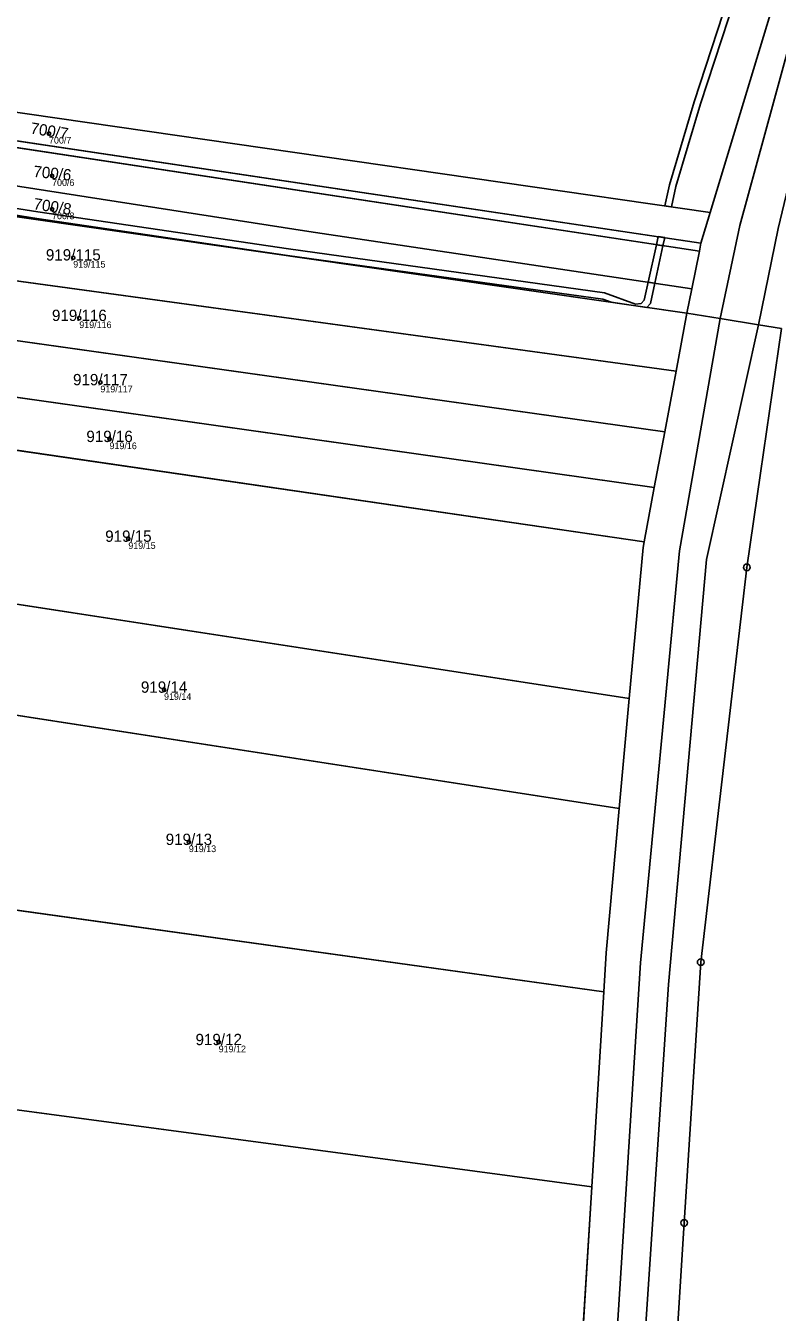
# Model space of a CAD drawing. Extents: x -603967 to -594699, y -1179315 to -1165625.
# Drawn here: x -595264.6 to -595151.9, y -1171963.5 to -1171770.6 of the extents above; entities that cross this region are included whole.
import ezdxf

# ---------------------------------------------------------------- set-up
doc = ezdxf.new("R2010")
doc.units = 0
for name, color, linetype in [('Definiční body', 7, 'Continuous'), ('Hranice parcel', 7, 'Continuous'), ('Parcelní čísla', 7, 'Continuous'), ('Polygon ku', 7, 'Continuous'), ('Polygon parcely', 7, 'Continuous'), ('Věcná břemena k části', 7, 'Continuous'), ('Značky bodu BP', 7, 'Continuous')]:
    doc.layers.add(name, color=color, linetype=linetype)

msp = doc.modelspace()

# ---------------------------------------------------------------- linework, layer by layer
at = {"layer": 'Definiční body'}
for centre in [(-595261.08, -1171786.76994), (-595260.62, -1171793.11994), (-595260.62, -1171798.10994), (-595257.45, -1171805.36994), (-595256.54, -1171814.43994), (-595253.38, -1171824.07994), (-595252.01, -1171832.58994), (-595249.19, -1171847.54994), (-595243.84, -1171870.17994), (-595240.12, -1171893.00994), (-595235.65, -1171923.01994)]:
    msp.add_circle(centre, 0.25, dxfattribs=at)
at = {"layer": 'Hranice parcel'}
for p, q in [((-595161.98, -1171798.58), (-595152.51, -1171767.25)), ((-595163.6, -1171804.41), (-595318.58, -1171780.88)), ((-595314.86, -1171780.57), (-595163.36, -1171803.17)), ((-595319.37, -1171791.53), (-595165.46, -1171813.7)), ((-595364.69, -1171795.33), (-595167.09, -1171822.38)), ((-595163.36, -1171803.17), (-595161.98, -1171798.58)), ((-595222.15, -1171801.43), (-595164.72, -1171810.05)), ((-595163.6, -1171804.41), (-595163.36, -1171803.17)), ((-595355.63, -1171805.19), (-595168.79, -1171831.47)), ((-595164.72, -1171810.05), (-595163.6, -1171804.41)), ((-595165.46, -1171813.7), (-595164.72, -1171810.05)), ((-595165.46, -1171813.7), (-595167.09, -1171822.38)), ((-595160.46, -1171814.51), (-595165.46, -1171813.7)), ((-595154.75, -1171815.44), (-595160.46, -1171814.51)), ((-595170.36, -1171839.82), (-595346.71, -1171814.91)), ((-595151.3, -1171816), (-595154.75, -1171815.44)), ((-595154.45, -1171837.7), (-595151.3, -1171816)), ((-595167.09, -1171822.38), (-595168.79, -1171831.47)), ((-595171.89, -1171847.99), (-595339.77, -1171823.46)), ((-595168.79, -1171831.47), (-595170.36, -1171839.82)), ((-595170.36, -1171839.82), (-595171.89, -1171847.99)), ((-595174.1, -1171871.46), (-595323.64, -1171848.42)), ((-595175.6, -1171887.94), (-595317.12, -1171866.07)), ((-595174.1, -1171871.46), (-595175.6, -1171887.94)), ((-595177.93, -1171915.44), (-595307.93, -1171897.38)), ((-595177.93, -1171915.44), (-595179.73, -1171944.71)), ((-595179.73, -1171944.71), (-595296.16, -1171929.1)), ((-595179.73, -1171944.71), (-595184.92, -1172029.27))]:
    msp.add_line(p, q, dxfattribs=at)
for points in [[(-595160.46, -1171814.51), (-595157.56, -1171800.54), (-595146.29, -1171759.39), (-595135.57, -1171736.83), (-595128.79, -1171724.73), (-595118.39, -1171707.71), (-595057.33, -1171602.93), (-594999.68, -1171503.44), (-594942.66, -1171410.74), (-594920.56, -1171374.07), (-594902.22, -1171355.53), (-594881.61, -1171339.47), (-594775.61, -1171277.53)], [(-595154.75, -1171815.44), (-595151.8, -1171800.99), (-595142.37, -1171761.61), (-595134.43, -1171741.18), (-595126.52, -1171727.57), (-595114.8, -1171707.9), (-595052.98, -1171601.6), (-594999.68, -1171508.74), (-594940.01, -1171411.88), (-594917.16, -1171375.01), (-594903.17, -1171360.07), (-594880.86, -1171341.36), (-594775.41, -1171280.62)], [(-595161.98, -1171798.58), (-595317.64, -1171776.09), (-595334.14, -1171774.36), (-595348.75, -1171773.62)], [(-595348.1, -1171785.79), (-595332.97, -1171784.8), (-595319.39, -1171786.29), (-595222.15, -1171801.43)], [(-595614.99, -1172728.08), (-595485.6, -1172718.27), (-595469.02, -1172715.88), (-595452.67, -1172711.39), (-595435.94, -1172706.52), (-595417.7, -1172697.86), (-595396.14, -1172682.74), (-595379.24, -1172664.74), (-595364.87, -1172641.88), (-595245.56, -1172343.06), (-595211.48, -1172255.72), (-595198.77, -1172215.16), (-595189.93, -1172176.63), (-595186.99, -1172141.32), (-595172.43, -1171911.11), (-595166.58, -1171849.34), (-595160.46, -1171814.51)], [(-595154.75, -1171815.44), (-595162.53, -1171850.61), (-595168.23, -1171914.37), (-595183.05, -1172136.8), (-595186.12, -1172176.97), (-595195.28, -1172215.3), (-595207.72, -1172255.73)], [(-595361.58, -1172651.8), (-595360.37, -1172650.1), (-595346.02, -1172615.53), (-595329.12, -1172573.02), (-595271.57, -1172428.23), (-595202.97, -1172255.62), (-595196.03, -1172235.34), (-595190, -1172214.48), (-595185.15, -1172195.43), (-595181.59, -1172176.7), (-595179.6, -1172160.68), (-595177.73, -1172135.68), (-595175.91, -1172107.37), (-595174.57, -1172086.49), (-595171.41, -1172037.37), (-595170.99, -1172030.81), (-595169.44, -1172006.38), (-595167.84, -1171981.23), (-595165.87, -1171950.1), (-595163.4, -1171911), (-595156.5, -1171851.8), (-595154.45, -1171837.7)], [(-595171.89, -1171847.99), (-595172.05, -1171848.84), (-595174.1, -1171871.46)], [(-595175.6, -1171887.94), (-595177.57, -1171909.62), (-595177.93, -1171915.44)]]:
    msp.add_lwpolyline(points, dxfattribs=at)
at = {"layer": 'Polygon ku'}
msp.add_lwpolyline([(-595196.03, -1172235.34), (-595190, -1172214.48), (-595185.15, -1172195.43), (-595181.59, -1172176.7), (-595179.6, -1172160.68), (-595177.73, -1172135.68), (-595175.91, -1172107.37), (-595174.57, -1172086.49), (-595171.41, -1172037.37), (-595170.99, -1172030.81), (-595169.44, -1172006.38), (-595167.84, -1171981.23), (-595165.87, -1171950.1), (-595163.4, -1171911), (-595156.5, -1171851.8), (-595154.45, -1171837.7), (-595151.3, -1171816)], dxfattribs=at)
at = {"layer": 'Polygon parcely'}
for points in [[(-595152.51, -1171767.25), (-595372.09, -1171728.26), (-595371.32, -1171731.53), (-595370.29, -1171770.61), (-595364.39, -1171774.97), (-595348.75, -1171773.62), (-595334.14, -1171774.36), (-595317.64, -1171776.09), (-595161.98, -1171798.58)], [(-595314.86, -1171780.57), (-595163.36, -1171803.17), (-595161.98, -1171798.58), (-595317.64, -1171776.09), (-595334.14, -1171774.36), (-595348.75, -1171773.62), (-595354.45, -1171776.11), (-595326.96, -1171779.49)], [(-595366.59, -1171785.73), (-595362.34, -1171783.14), (-595347.96, -1171780.09), (-595333.08, -1171779.47), (-595318.58, -1171780.88), (-595163.6, -1171804.41), (-595163.36, -1171803.17), (-595314.86, -1171780.57), (-595326.96, -1171779.49), (-595354.45, -1171776.11), (-595364.16, -1171780.36), (-595368.87, -1171783.41)], [(-595333.08, -1171779.47), (-595347.96, -1171780.09), (-595362.34, -1171783.14), (-595366.59, -1171785.73), (-595365.94, -1171786.4), (-595357.88, -1171788.54), (-595348.1, -1171785.79), (-595332.97, -1171784.8), (-595319.39, -1171786.29), (-595222.15, -1171801.43), (-595164.72, -1171810.05), (-595163.6, -1171804.41), (-595318.58, -1171780.88)], [(-595319.37, -1171791.53), (-595165.46, -1171813.7), (-595164.72, -1171810.05), (-595222.15, -1171801.43), (-595319.39, -1171786.29), (-595332.97, -1171784.8), (-595348.1, -1171785.79), (-595357.88, -1171788.54), (-595355.92, -1171789.06), (-595348.73, -1171789.87), (-595347.05, -1171789.48), (-595332.52, -1171789.74)], [(-595167.09, -1171822.38), (-595165.46, -1171813.7), (-595319.37, -1171791.53), (-595332.52, -1171789.74), (-595347.05, -1171789.48), (-595348.73, -1171789.87), (-595359.55, -1171792.67), (-595364.69, -1171795.33)], [(-595168.79, -1171831.47), (-595167.09, -1171822.38), (-595364.69, -1171795.33), (-595355.63, -1171805.19)], [(-595346.71, -1171814.91), (-595170.36, -1171839.82), (-595168.79, -1171831.47), (-595355.63, -1171805.19)], [(-595170.36, -1171839.82), (-595346.71, -1171814.91), (-595339.77, -1171823.46), (-595171.89, -1171847.99)], [(-595171.89, -1171847.99), (-595339.77, -1171823.46), (-595327.19, -1171840.29), (-595323.64, -1171848.42), (-595174.1, -1171871.46), (-595172.05, -1171848.84)], [(-595174.1, -1171871.46), (-595323.64, -1171848.42), (-595319.28, -1171858.36), (-595317.12, -1171866.07), (-595175.6, -1171887.94)], [(-595307.93, -1171897.38), (-595177.93, -1171915.44), (-595177.57, -1171909.62), (-595175.6, -1171887.94), (-595317.12, -1171866.07)], [(-595296.16, -1171929.1), (-595179.73, -1171944.71), (-595177.93, -1171915.44), (-595307.93, -1171897.38)], [(-595273.84, -1171979.7), (-595257.97, -1172022.86), (-595184.92, -1172029.27), (-595179.73, -1171944.71), (-595296.16, -1171929.1)]]:
    msp.add_lwpolyline(points, close=True, dxfattribs=at)
for points in [[(-595149.16, -1171757.31), (-595152.51, -1171767.25), (-595161.98, -1171798.58), (-595163.36, -1171803.17), (-595163.6, -1171804.41), (-595164.72, -1171810.05), (-595165.46, -1171813.7), (-595160.46, -1171814.51), (-595157.56, -1171800.54), (-595146.29, -1171759.39)], [(-595146.29, -1171759.39), (-595157.56, -1171800.54), (-595160.46, -1171814.51), (-595154.75, -1171815.44), (-595151.8, -1171800.99)], [(-595151.8, -1171800.99), (-595154.75, -1171815.44), (-595151.3, -1171816)], [(-595207.72, -1172255.73), (-595195.28, -1172215.3), (-595186.12, -1172176.97), (-595183.05, -1172136.8), (-595168.23, -1171914.37), (-595162.53, -1171850.61), (-595154.75, -1171815.44), (-595160.46, -1171814.51), (-595166.58, -1171849.34), (-595172.43, -1171911.11), (-595186.99, -1172141.32), (-595189.93, -1172176.63), (-595198.77, -1172215.16), (-595211.48, -1172255.72)], [(-595186.99, -1172141.32), (-595172.43, -1171911.11), (-595166.58, -1171849.34), (-595160.46, -1171814.51), (-595165.46, -1171813.7), (-595167.09, -1171822.38), (-595168.79, -1171831.47), (-595170.36, -1171839.82), (-595171.89, -1171847.99), (-595172.05, -1171848.84), (-595174.1, -1171871.46), (-595175.6, -1171887.94), (-595177.57, -1171909.62), (-595177.93, -1171915.44), (-595179.73, -1171944.71), (-595184.92, -1172029.27)], [(-595196.03, -1172235.34), (-595190, -1172214.48), (-595185.15, -1172195.43), (-595181.59, -1172176.7), (-595179.6, -1172160.68), (-595177.73, -1172135.68), (-595175.91, -1172107.37), (-595174.57, -1172086.49), (-595171.41, -1172037.37), (-595170.99, -1172030.81), (-595169.44, -1172006.38), (-595167.84, -1171981.23), (-595165.87, -1171950.1), (-595163.4, -1171911), (-595156.5, -1171851.8), (-595154.45, -1171837.7), (-595151.3, -1171816), (-595154.75, -1171815.44), (-595162.53, -1171850.61), (-595168.23, -1171914.37), (-595183.05, -1172136.8), (-595186.12, -1172176.97), (-595195.28, -1172215.3), (-595207.72, -1172255.73)]]:
    msp.add_lwpolyline(points, dxfattribs=at)
at = {"layer": 'Věcná břemena k části'}
for points in [[(-595158.17, -1171766.24), (-595159.17, -1171766.07), (-595164.37, -1171782.02), (-595168.08, -1171794.44), (-595168.77, -1171797.6), (-595167.79, -1171797.74), (-595167.12, -1171794.69), (-595163.41, -1171782.32)], [(-595170.05, -1171803.43), (-595169.06, -1171803.58), (-595168.79, -1171802.36), (-595169.78, -1171802.21)], [(-595170.05, -1171803.43), (-595171.28, -1171809.06), (-595170.29, -1171809.21), (-595169.06, -1171803.58)]]:
    msp.add_lwpolyline(points, close=True, dxfattribs=at)
msp.add_lwpolyline([(-595286.08, -1171795.82), (-595262.89, -1171799.5), (-595225.31, -1171805.03), (-595178.05, -1171811.61), (-595176.82, -1171812.06), (-595171.5, -1171812.83), (-595170.95, -1171812.22), (-595170.29, -1171809.21), (-595171.28, -1171809.06), (-595171.87, -1171811.74), (-595172.33, -1171812.26), (-595173.15, -1171812.35), (-595177.81, -1171810.63), (-595225.16, -1171804.04), (-595262.73, -1171798.51), (-595285.96, -1171794.83)], dxfattribs=at)
at = {"layer": 'Značky bodu BP'}
for centre, radius in [((-595156.5, -1171851.79988), 0.5), ((-595156.5, -1171851.79988), 0.0303), ((-595163.4, -1171910.99988), 0.5), ((-595163.4, -1171910.99988), 0.0303), ((-595165.87, -1171950.09988), 0.5), ((-595165.87, -1171950.09988), 0.0303)]:
    msp.add_circle(centre, radius, dxfattribs=at)

# ---------------------------------------------------------------- texts
at = {"layer": 'Definiční body'}
for s, p in [('700/7', (-595261.08, -1171788.259)), ('700/6', (-595260.62, -1171794.609)), ('700/8', (-595260.62, -1171799.599)), ('919/115', (-595257.45, -1171806.859)), ('919/116', (-595256.54, -1171815.929)), ('919/117', (-595253.38, -1171825.569)), ('919/16', (-595252.01, -1171834.079)), ('919/15', (-595249.19, -1171849.039)), ('919/14', (-595243.84, -1171871.669)), ('919/13', (-595240.12, -1171894.499)), ('919/12', (-595235.65, -1171924.509))]:
    msp.add_text(s, height=0.999996, dxfattribs=at).set_placement(p)
at = {"layer": 'Parcelní čísla'}
for s, rotation, p in [('700/7', 351, (-595263.947, -1171786.746)), ('700/6', 354, (-595263.484, -1171793.246)), ('700/8', 351, (-595263.487, -1171798.086))]:
    msp.add_text(s, height=1.699998, rotation=rotation, dxfattribs=at).set_placement(p)
for s, p in [('919/115', (-595261.546, -1171805.795)), ('919/116', (-595260.636, -1171814.865)), ('919/117', (-595257.476, -1171824.505)), ('919/16', (-595255.476, -1171833.015)), ('919/15', (-595252.656, -1171847.975)), ('919/14', (-595247.306, -1171870.605)), ('919/13', (-595243.586, -1171893.435)), ('919/12', (-595239.116, -1171923.445))]:
    msp.add_text(s, height=1.699998, dxfattribs=at).set_placement(p)

doc.saveas('drawing.dxf')
